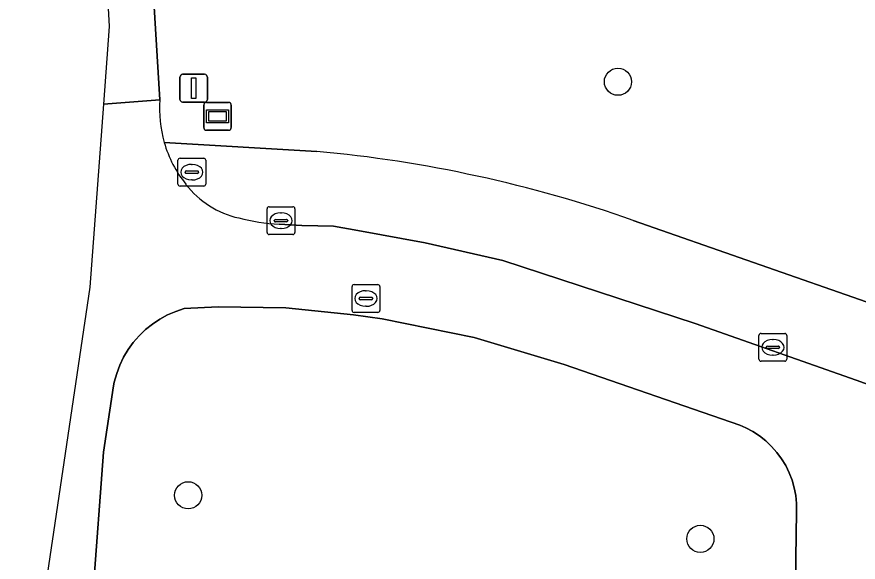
# Model space of a CAD drawing. Extents: x 160455 to 162082, y 388339 to 389736.
# Drawn here: x 160719.91 to 160750.17, y 388354.43 to 388374.03 of the extents above; entities that cross this region are included whole.
import ezdxf

# ---------------------------------------------------------------- set-up
doc = ezdxf.new("R2010")
doc.units = 0
for name, color, linetype in [('IMGEO_Boom', 7, 'Continuous'), ('IMGEO_Brandkraan', 7, 'Continuous'), ('IMGEO_Fietspad_gesloten', 7, 'Continuous'), ('IMGEO_Fietspad_open', 7, 'Continuous'), ('IMGEO_Groenvoorziening', 7, 'Continuous'), ('IMGEO_Kolk', 7, 'Continuous'), ('IMGEO_Rioolput', 7, 'Continuous'), ('IMGEO_Verkeersbordpaal', 7, 'Continuous'), ('IMGEO_Verklikker', 7, 'Continuous'), ('IMGEO_Voetpad_open', 7, 'Continuous')]:
    doc.layers.add(name, color=color, linetype=linetype)

msp = doc.modelspace()

# ---------------------------------------------------------------- linework, layer by layer
at = {"layer": 'IMGEO_Boom'}
for centre in [(160741.533, 388371.702), (160726.075, 388356.836), (160744.497, 388355.269)]:
    msp.add_circle(centre, 0.489, dxfattribs=at)
at = {"layer": 'IMGEO_Brandkraan'}
for p, q in [((160725.782, 388368.951), (160726.634, 388368.951)), ((160725.707, 388368.025), (160725.707, 388368.877)), ((160726.195, 388368.731), (160726.22, 388368.731)), ((160726.708, 388368.877), (160726.708, 388368.025)), ((160725.966, 388368.445), (160725.966, 388368.457)), ((160726.404, 388368.408), (160726.006, 388368.408)), ((160726.009, 388368.494), (160726.407, 388368.494)), ((160726.45, 388368.457), (160726.45, 388368.445)), ((160726.218, 388368.171), (160726.193, 388368.171)), ((160726.634, 388367.951), (160725.782, 388367.951))]:
    msp.add_line(p, q, dxfattribs=at)
for points in [[(160725.782, 388368.951), (160726.634, 388368.951)], [(160725.707, 388368.025), (160725.707, 388368.877)], [(160726.708, 388368.877), (160726.708, 388368.025)], [(160726.634, 388367.951), (160725.782, 388367.951)]]:
    msp.add_lwpolyline(points, dxfattribs=at)
for centre, radius, start, end in [((160725.784, 388368.875), 0.0765, 91.552, 178.448), ((160725.784, 388368.875), 0.0765, 91.552, 178.448), ((160726.632, 388368.875), 0.0765, 1.552, 88.448), ((160726.632, 388368.875), 0.0765, 1.552, 88.448), ((160726.006, 388368.454), 0.0403, 85.8775, 175.7526), ((160726.003, 388368.444), 0.0366, 178.938, 274.7102), ((160726.407, 388368.451), 0.043, 264.8664, 352.4533), ((160726.411, 388368.456), 0.0386, 1.7309, 96.639), ((160725.784, 388368.027), 0.0765, 181.552, 268.448), ((160725.784, 388368.027), 0.0765, 181.552, 268.448), ((160726.632, 388368.027), 0.0765, 271.552, 358.448), ((160726.632, 388368.027), 0.0765, 271.552, 358.448)]:
    msp.add_arc(centre, radius, start, end, dxfattribs=at)
for centre, major_axis, ratio, start_param, end_param in [((160726.194, 388368.451), (-0.387, 0.002), 0.722429, 4.712389, 7.853982), ((160726.219, 388368.451), (-0.39, 0.002), 0.717154, 1.570796, 4.712389)]:
    msp.add_ellipse(centre, major_axis=major_axis, ratio=ratio, start_param=start_param, end_param=end_param, dxfattribs=at)
at = {"layer": 'IMGEO_Fietspad_gesloten'}
for points in [[(160574.817, 388710.908), (160574.135, 388711.722), (160572.349, 388710.058), (160572.349, 388710.058), (160587.447, 388694.955), (160611.832, 388666.525), (160639.492, 388627.538), (160648.432, 388611.608), (160655.954, 388600.931), (160660.006, 388593.709), (160679.004, 388559.848), (160692.554, 388529.106), (160702.857, 388501.795), (160707.886, 388486.563), (160715.28, 388462.439), (160720.449, 388424.01), (160723.236, 388373.685), (160723.027, 388370.891)], [(160723.027, 388370.891), (160725.06, 388371.049), (160722.238, 388417.231), (160722.095, 388419.342), (160721.065, 388434.54), (160718.42, 388455.16), (160718.371, 388455.443), (160712.465, 388480.251), (160708.515, 388492.94), (160708.482, 388493.055), (160707.713, 388495.403), (160706.624, 388498.886), (160706.254, 388500), (160696.427, 388525.56), (160692.982, 388533.163), (160692.904, 388533.299)]]:
    msp.add_lwpolyline(points, dxfattribs=at)
at = {"layer": 'IMGEO_Fietspad_open'}
for points in [[(160723.027, 388370.891), (160722.537, 388364.323), (160721.001, 388353.982), (160720.839, 388349.143), (160723.254, 388349.266)], [(160725.06, 388371.049), (160723.027, 388370.891)], [(160754.789, 388355.918), (160755.819, 388355.536), (160757.233, 388355.04), (160757.341, 388355.358), (160758.316, 388358.018), (160758.242, 388358.044), (160755.883, 388358.881), (160750.101, 388360.971), (160744.305, 388363.008), (160737.389, 388365.278), (160734.601, 388365.907), (160732.179, 388366.354), (160731.301, 388366.515), (160730.735, 388366.523), (160730.169, 388366.538), (160729.35, 388366.581)], [(160722.659, 388353.397), (160723.03, 388358.392), (160723.392, 388360.77), (160723.42, 388360.906), (160723.505, 388361.213), (160723.616, 388361.512), (160723.754, 388361.799), (160723.917, 388362.072), (160724.103, 388362.33), (160724.312, 388362.571), (160724.542, 388362.791), (160724.79, 388362.991), (160725.055, 388363.167), (160725.335, 388363.319), (160725.628, 388363.445), (160725.93, 388363.545), (160727.153, 388363.611), (160729.592, 388363.578), (160732.019, 388363.328), (160733.057, 388363.179), (160736.363, 388362.504), (160739.595, 388361.536), (160745.911, 388359.354), (160746.133, 388359.259), (160746.386, 388359.124), (160746.626, 388358.968), (160746.851, 388358.791), (160747.059, 388358.594), (160747.249, 388358.38), (160747.419, 388358.15), (160747.567, 388357.905), (160747.693, 388357.648), (160747.796, 388357.381), (160747.875, 388357.105), (160747.928, 388356.824), (160747.956, 388356.539), (160747.959, 388356.253), (160747.878, 388351.191)]]:
    msp.add_lwpolyline(points, dxfattribs=at)
for centre, radius, start, end in [((160729.383, 388370.714), 4.336, 175.5749, 195.9504), ((160729.37, 388370.72), 4.325, 196.0633, 218.7253), ((160728.603, 388370.013), 3.286, 217.4769, 257.53), ((160729.757, 388374.071), 7.502, 255.619, 266.8887)]:
    msp.add_arc(centre, radius, start, end, dxfattribs=at)
at = {"layer": 'IMGEO_Groenvoorziening'}
for points in [[(160755.871, 388399.462), (160752.708, 388400.805), (160722.238, 388417.231), (160725.06, 388371.049)], [(160742.085, 388366.717), (160750.734, 388363.7), (160751.224, 388364.964), (160751.067, 388372.386)], [(160725.214, 388369.523), (160730.704, 388369.199)], [(160747.878, 388351.191), (160747.959, 388356.253), (160747.956, 388356.539), (160747.928, 388356.824), (160747.875, 388357.105), (160747.796, 388357.381), (160747.693, 388357.648), (160747.567, 388357.905), (160747.419, 388358.15), (160747.249, 388358.38), (160747.059, 388358.594), (160746.851, 388358.791), (160746.626, 388358.968), (160746.386, 388359.124), (160746.133, 388359.259), (160745.911, 388359.354), (160739.595, 388361.536), (160736.363, 388362.504), (160733.057, 388363.179), (160732.019, 388363.328), (160729.592, 388363.578), (160727.153, 388363.611), (160725.93, 388363.545), (160725.628, 388363.445), (160725.335, 388363.319), (160725.055, 388363.167), (160724.79, 388362.991), (160724.542, 388362.791), (160724.312, 388362.571), (160724.103, 388362.33), (160723.917, 388362.072), (160723.754, 388361.799), (160723.616, 388361.512), (160723.505, 388361.213), (160723.42, 388360.906), (160723.392, 388360.77), (160723.03, 388358.392), (160722.659, 388353.397)]]:
    msp.add_lwpolyline(points, dxfattribs=at)
for centre, radius, start, end in [((160729.383, 388370.714), 4.336, 175.5749, 195.9504), ((160726.373, 388322.004), 47.393, 70.6383, 84.7565)]:
    msp.add_arc(centre, radius, start, end, dxfattribs=at)
at = {"layer": 'IMGEO_Kolk'}
for p, q in [((160728.914, 388366.283), (160728.914, 388367.135)), ((160728.989, 388367.209), (160729.841, 388367.209)), ((160729.915, 388367.135), (160729.915, 388366.283)), ((160729.402, 388366.989), (160729.427, 388366.989)), ((160729.173, 388366.703), (160729.173, 388366.715)), ((160729.611, 388366.666), (160729.213, 388366.666)), ((160729.216, 388366.752), (160729.614, 388366.752)), ((160729.657, 388366.715), (160729.657, 388366.703)), ((160729.425, 388366.429), (160729.4, 388366.429)), ((160729.841, 388366.209), (160728.989, 388366.209)), ((160746.68, 388362.656), (160747.532, 388362.656)), ((160746.605, 388361.73), (160746.605, 388362.582)), ((160747.093, 388362.436), (160747.118, 388362.436)), ((160747.606, 388362.582), (160747.606, 388361.73)), ((160746.864, 388362.15), (160746.864, 388362.162)), ((160747.302, 388362.113), (160746.904, 388362.113)), ((160746.907, 388362.199), (160747.305, 388362.199)), ((160747.348, 388362.162), (160747.348, 388362.15)), ((160747.116, 388361.876), (160747.091, 388361.876)), ((160747.532, 388361.656), (160746.68, 388361.656))]:
    msp.add_line(p, q, dxfattribs=at)
for points in [[(160728.914, 388366.283), (160728.914, 388367.135)], [(160728.989, 388367.209), (160729.841, 388367.209)], [(160729.915, 388367.135), (160729.915, 388366.283)], [(160729.841, 388366.209), (160728.989, 388366.209)], [(160746.68, 388362.656), (160747.532, 388362.656)], [(160746.605, 388361.73), (160746.605, 388362.582)], [(160747.606, 388362.582), (160747.606, 388361.73)], [(160747.532, 388361.656), (160746.68, 388361.656)]]:
    msp.add_lwpolyline(points, dxfattribs=at)
for centre, radius, start, end in [((160728.991, 388367.133), 0.0765, 91.552, 178.448), ((160728.991, 388367.133), 0.0765, 91.552, 178.448), ((160729.839, 388367.133), 0.0765, 1.552, 88.448), ((160729.839, 388367.133), 0.0765, 1.552, 88.448), ((160729.213, 388366.712), 0.0403, 85.8775, 175.7526), ((160729.21, 388366.702), 0.0366, 178.938, 274.7102), ((160729.614, 388366.709), 0.043, 264.8664, 352.4533), ((160729.618, 388366.714), 0.0386, 1.7309, 96.639), ((160728.991, 388366.285), 0.0765, 181.552, 268.448), ((160728.991, 388366.285), 0.0765, 181.552, 268.448), ((160729.839, 388366.285), 0.0765, 271.552, 358.448), ((160729.839, 388366.285), 0.0765, 271.552, 358.448), ((160746.682, 388362.58), 0.0765, 91.552, 178.448), ((160746.682, 388362.58), 0.0765, 91.552, 178.448), ((160747.53, 388362.58), 0.0765, 1.552, 88.448), ((160747.53, 388362.58), 0.0765, 1.552, 88.448), ((160746.904, 388362.159), 0.0403, 85.8775, 175.7526), ((160746.901, 388362.149), 0.0366, 178.938, 274.7102), ((160747.305, 388362.156), 0.043, 264.8664, 352.4533), ((160747.309, 388362.161), 0.0386, 1.7309, 96.639), ((160746.682, 388361.732), 0.0765, 181.552, 268.448), ((160746.682, 388361.732), 0.0765, 181.552, 268.448), ((160747.53, 388361.732), 0.0765, 271.552, 358.448), ((160747.53, 388361.732), 0.0765, 271.552, 358.448)]:
    msp.add_arc(centre, radius, start, end, dxfattribs=at)
for centre, major_axis, ratio, start_param, end_param in [((160729.401, 388366.709), (-0.387, 0.002), 0.722429, 4.712389, 7.853982), ((160729.426, 388366.709), (-0.39, 0.002), 0.717154, 1.570796, 4.712389), ((160747.092, 388362.156), (-0.387, 0.002), 0.722429, 4.712389, 7.853982), ((160747.117, 388362.156), (-0.39, 0.002), 0.717154, 1.570796, 4.712389)]:
    msp.add_ellipse(centre, major_axis=major_axis, ratio=ratio, start_param=start_param, end_param=end_param, dxfattribs=at)
at = {"layer": 'IMGEO_Rioolput'}
for p, q in [((160732.044, 388364.41), (160732.896, 388364.41)), ((160731.969, 388363.484), (160731.969, 388364.336)), ((160732.457, 388364.19), (160732.482, 388364.19)), ((160732.97, 388364.336), (160732.97, 388363.484)), ((160732.228, 388363.904), (160732.228, 388363.916)), ((160732.666, 388363.867), (160732.268, 388363.867)), ((160732.271, 388363.953), (160732.669, 388363.953)), ((160732.712, 388363.916), (160732.712, 388363.904)), ((160732.48, 388363.63), (160732.455, 388363.63)), ((160732.896, 388363.41), (160732.044, 388363.41))]:
    msp.add_line(p, q, dxfattribs=at)
for points in [[(160732.044, 388364.41), (160732.896, 388364.41)], [(160731.969, 388363.484), (160731.969, 388364.336)], [(160732.97, 388364.336), (160732.97, 388363.484)], [(160732.896, 388363.41), (160732.044, 388363.41)]]:
    msp.add_lwpolyline(points, dxfattribs=at)
for centre, radius, start, end in [((160732.046, 388364.334), 0.0765, 91.552, 178.448), ((160732.046, 388364.334), 0.0765, 91.552, 178.448), ((160732.894, 388364.334), 0.0765, 1.552, 88.448), ((160732.894, 388364.334), 0.0765, 1.552, 88.448), ((160732.268, 388363.913), 0.0403, 85.8775, 175.7526), ((160732.265, 388363.903), 0.0366, 178.938, 274.7102), ((160732.669, 388363.91), 0.043, 264.8664, 352.4533), ((160732.673, 388363.915), 0.0386, 1.7309, 96.639), ((160732.046, 388363.486), 0.0765, 181.552, 268.448), ((160732.046, 388363.486), 0.0765, 181.552, 268.448), ((160732.894, 388363.486), 0.0765, 271.552, 358.448), ((160732.894, 388363.486), 0.0765, 271.552, 358.448)]:
    msp.add_arc(centre, radius, start, end, dxfattribs=at)
for centre, major_axis, ratio, start_param, end_param in [((160732.456, 388363.91), (-0.387, 0.002), 0.722429, 4.712389, 7.853982), ((160732.481, 388363.91), (-0.39, 0.002), 0.717154, 1.570796, 4.712389)]:
    msp.add_ellipse(centre, major_axis=major_axis, ratio=ratio, start_param=start_param, end_param=end_param, dxfattribs=at)
at = {"layer": 'IMGEO_Verkeersbordpaal'}
for p, q in [((160725.777, 388371.068), (160725.777, 388371.868)), ((160725.777, 388371.868), (160725.777, 388371.068)), ((160725.877, 388371.968), (160726.667, 388371.968)), ((160726.667, 388371.968), (160725.877, 388371.968)), ((160726.767, 388371.868), (160726.767, 388371.068)), ((160726.767, 388371.068), (160726.767, 388371.868)), ((160726.667, 388370.968), (160725.877, 388370.968)), ((160725.877, 388370.968), (160726.667, 388370.968))]:
    msp.add_line(p, q, dxfattribs=at)
msp.add_lwpolyline([(160726.197, 388371.843), (160726.347, 388371.843), (160726.347, 388371.093), (160726.197, 388371.093), (160726.197, 388371.843)], dxfattribs=at)
for centre, start, end in [((160725.877, 388371.868), 90, 180), ((160725.877, 388371.868), 90, 180), ((160726.667, 388371.868), 0, 90), ((160726.667, 388371.868), 360, 90), ((160725.877, 388371.068), 180, 270), ((160725.877, 388371.068), 180, 270), ((160726.667, 388371.068), 270, 0), ((160726.667, 388371.068), 270, 0)]:
    msp.add_arc(centre, 0.1, start, end, dxfattribs=at)
at = {"layer": 'IMGEO_Verklikker'}
for p, q in [((160726.635, 388370.058), (160726.635, 388370.858)), ((160726.635, 388370.858), (160726.635, 388370.058)), ((160726.735, 388370.958), (160727.525, 388370.958)), ((160727.525, 388370.958), (160726.735, 388370.958)), ((160727.625, 388370.858), (160727.625, 388370.058)), ((160727.625, 388370.058), (160727.625, 388370.858)), ((160727.525, 388369.958), (160726.735, 388369.958)), ((160726.735, 388369.958), (160727.525, 388369.958))]:
    msp.add_line(p, q, dxfattribs=at)
for points in [[(160726.736, 388370.69), (160727.524, 388370.69), (160727.524, 388370.226), (160726.736, 388370.226), (160726.736, 388370.69)], [(160726.801, 388370.625), (160726.801, 388370.291), (160727.459, 388370.291), (160727.459, 388370.625), (160726.801, 388370.625)]]:
    msp.add_lwpolyline(points, dxfattribs=at)
for centre, start, end in [((160726.735, 388370.858), 90, 180), ((160726.735, 388370.858), 90, 180), ((160727.525, 388370.858), 0, 90), ((160727.525, 388370.858), 360, 90), ((160726.735, 388370.058), 180, 270), ((160726.735, 388370.058), 180, 270), ((160727.525, 388370.058), 270, 0), ((160727.525, 388370.058), 270, 0)]:
    msp.add_arc(centre, 0.1, start, end, dxfattribs=at)
at = {"layer": 'IMGEO_Voetpad_open'}
for points in [[(160730.704, 388369.199), (160725.214, 388369.523)], [(160729.35, 388366.581), (160730.169, 388366.538), (160730.735, 388366.523), (160731.301, 388366.515), (160732.179, 388366.354), (160734.601, 388365.907), (160737.389, 388365.278), (160744.305, 388363.008), (160750.101, 388360.971), (160755.883, 388358.881)], [(160759.176, 388360.755), (160752.945, 388362.929), (160752.389, 388363.123), (160750.734, 388363.7), (160742.085, 388366.717)]]:
    msp.add_lwpolyline(points, dxfattribs=at)
for centre, radius, start, end in [((160729.37, 388370.72), 4.325, 196.0633, 218.7253), ((160726.373, 388322.004), 47.393, 70.6383, 84.7565), ((160728.603, 388370.013), 3.286, 217.4769, 257.53), ((160729.757, 388374.071), 7.502, 255.619, 266.8887)]:
    msp.add_arc(centre, radius, start, end, dxfattribs=at)

doc.saveas('drawing.dxf')
